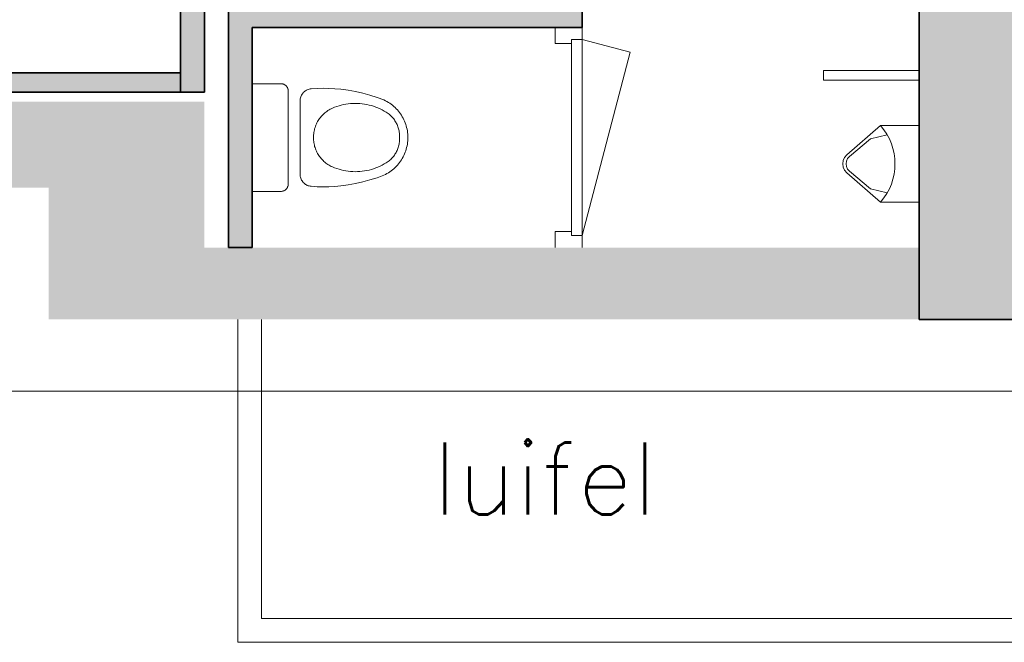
# Model space of a CAD drawing. Header units: millimetres. Extents: x -13022 to 1371524, y -38729 to 632593.
# Tile 329 of 381: x 833377 to 837492, y 570483 to 573086. Entities that reach past the tile are written whole.
import ezdxf

# ---------------------------------------------------------------- set-up
doc = ezdxf.new("R2010")
doc.units = ezdxf.units.MM
doc.header["$LTSCALE"] = 35
for name, color, linetype, lineweight in [('A LIJN 1', 1, 'Continuous', 20), ('A LIJN 2', 2, 'Continuous', 35), ('A LIJN 5', 5, 'Continuous', 13), ('A LIJN 9', 252, 'Continuous', 18), ('B95 tekst', 7, 'Continuous', 25)]:
    doc.layers.add(name, color=color, linetype=linetype, lineweight=lineweight)
doc.styles.add('Algemeen', font='simplex.shx', dxfattribs={"height": 2.5})

msp = doc.modelspace()

# ---------------------------------------------------------------- hatches: boundary and pattern name
at = {"layer": 'A LIJN 2'}
h = msp.add_hatch(color=256, dxfattribs=at)
h.dxf.hatch_style = 1
h.paths.add_polyline_path([(833155.363, 572742.862), (825088.354, 572742.862), (825088.354, 572382.862), (833155.363, 572382.862)], flags=16)
h.paths.add_polyline_path([(824448.355, 572382.862), (824448.355, 572337.862), (825088.354, 572337.862), (825088.354, 572382.862), (833498.358, 572382.862), (834049.372, 572742.862), (824448.355, 572742.862)])
msp.add_hatch(color=256, dxfattribs=at).paths.add_polyline_path([(833498.358, 572382.862), (834049.372, 572742.862), (834149.37, 572742.862), (834149.37, 572132.862), (837036.367, 572132.862), (837036.367, 572132.862), (837136.366, 572132.862), (837136.366, 571832.863), (833498.358, 571832.863)])
at = {"layer": 'A LIJN 9', "ltscale": 0.1}
h = msp.add_hatch(color=256, dxfattribs=at)
h.dxf.hatch_style = 1
h.paths.add_polyline_path([(837536.367, 582182.86), (837136.366, 582182.86), (837136.366, 571832.863), (837536.367, 571832.863)])
h = msp.add_hatch(color=256, dxfattribs=at)
h.dxf.hatch_style = 1
h.paths.add_polyline_path([(820370.36, 578842.863), (812606.361, 578842.862), (812536.361, 578842.862), (812536.361, 572862.862), (800626.36, 572862.862), (800626.36, 581292.862), (812536.361, 581292.862), (812536.361, 580162.862), (812606.361, 580162.862), (812606.361, 581292.862), (812606.361, 581362.862), (800626.36, 581362.862), (800626.36, 581792.862), (800626.36, 581862.862), (799008.375, 581862.861), (799008.375, 581792.861), (800556.361, 581792.862), (800556.361, 572862.862), (797448.361, 572862.862), (797448.361, 572862.861), (797448.361, 572782.862), (834049.372, 572782.862), (834049.371, 572862.862), (812606.361, 572862.862), (812606.361, 578772.862), (820370.36, 578772.863)])
h = msp.add_hatch(color=256, dxfattribs=at)
h.dxf.hatch_style = 1
h.paths.add_polyline_path([(834149.362, 577402.862), (834049.364, 577402.862), (834049.371, 572862.862), (834049.372, 572862.862), (834049.372, 572782.862), (834149.37, 572782.862)])
h = msp.add_hatch(color=256, dxfattribs=at)
h.dxf.hatch_style = 1
h.paths.add_polyline_path([(836186.365, 576732.861), (836086.366, 576732.861), (836086.366, 576132.864), (834749.365, 576132.864), (834749.365, 577402.861), (834349.363, 577402.861), (834349.363, 577402.862), (834249.365, 577402.862), (834249.372, 572132.862), (834349.371, 572132.862), (834349.371, 573052.862), (835728.369, 573052.862), (835728.369, 573152.862), (834349.371, 573152.862), (834349.367, 574072.862), (835728.369, 574072.862), (835728.369, 575032.862), (836124.51, 575032.858), (836124.51, 575132.858), (835728.369, 575132.862), (835628.37, 575132.862), (835628.37, 574172.862), (834349.367, 574172.862), (834349.367, 575052.862), (834794.37, 575052.862), (834794.37, 575152.862), (834349.367, 575152.862), (834349.367, 576032.864), (836186.365, 576032.864)])
h.paths.add_polyline_path([(834629.366, 577282.861), (834349.363, 577282.861), (834349.363, 576132.864), (834629.366, 576132.864)], flags=16)

# ---------------------------------------------------------------- linework, layer by layer
at = {"layer": 'A LIJN 1', "linetype": 'Continuous'}
for p, q in [((836932.198, 572587.279), (837001.637, 572604.07)), ((836844.615, 572513.445), (836932.198, 572587.279)), ((836830.397, 572482.862), (836832.068, 572494.305)), ((836832.068, 572471.419), (836830.397, 572482.862)), ((836832.068, 572494.305), (836836.944, 572504.791)), ((836836.944, 572504.791), (836844.615, 572513.445)), ((836836.944, 572460.933), (836832.068, 572471.419)), ((836844.615, 572452.279), (836836.944, 572460.933)), ((836844.615, 572452.279), (836932.198, 572378.445)), ((836932.198, 572378.445), (837001.637, 572361.654)), ((834288.358, 571832.863), (834288.358, 570482.861)), ((834388.361, 570582.862), (834388.361, 571832.863)), ((833198.362, 571532.862), (837836.37, 571532.862)), ((838788.362, 570582.862), (834388.361, 570582.862)), ((834288.358, 570482.861), (838888.364, 570482.861))]:
    msp.add_line(p, q, dxfattribs=at)
at = {"layer": 'A LIJN 1'}
msp.add_lwpolyline([(837136.366, 572322.862), (836974.637, 572322.862), (836833.619, 572445.078), (836824.301, 572455.833), (836818.39, 572468.777), (836816.365, 572482.862), (836818.39, 572496.947), (836824.301, 572509.891), (836833.619, 572520.646), (836974.637, 572642.862), (837136.366, 572642.862)], close=True, dxfattribs=at)
at = {"layer": 'A LIJN 1', "linetype": 'Continuous', "extrusion": (0, 0, -1)}
msp.add_ellipse((836791.303, 572482.862), major_axis=(-172.063, 172.063), ratio=1, start_param=1.6386528, end_param=3.07373607, dxfattribs=at)
at = {"layer": 'A LIJN 1', "linetype": 'Continuous'}
for points, invisible_edges in [([(834499.368, 572397.862), (834349.371, 572817.862), (834499.368, 572787.862)], 3), ([(834499.368, 572787.862), (834349.371, 572817.862), (834469.37, 572817.862)], 13), ([(834499.368, 572397.862), (834349.371, 572367.862), (834349.371, 572817.862)], 13), ([(834469.37, 572817.862), (834471.723, 572817.77), (834474.062, 572817.493)], 12), ([(834478.639, 572816.394), (834474.062, 572817.493), (834476.373, 572817.033)], 1), ([(834482.988, 572814.592), (834478.639, 572816.394), (834480.852, 572815.579)], 1), ([(834482.988, 572814.592), (834485.044, 572813.441), (834488.851, 572810.674)], 14), ([(834485.044, 572813.441), (834487.005, 572812.133), (834488.851, 572810.674)], 12), ([(834494.947, 572803.537), (834488.851, 572810.674), (834493.639, 572805.496)], 3), ([(834488.851, 572810.674), (834492.182, 572807.346), (834493.639, 572805.496)], 13), ([(834488.851, 572810.674), (834490.583, 572809.075), (834492.182, 572807.346)], 12), ([(834496.099, 572801.482), (834497.9, 572797.133), (834494.947, 572803.537)], 3), ([(834496.099, 572801.482), (834497.087, 572799.343), (834497.9, 572797.133)], 12), ([(834498.998, 572792.555), (834497.9, 572797.133), (834498.541, 572794.866)], 1), ([(834498.998, 572792.555), (834499.277, 572790.216), (834499.368, 572787.862)], 12), ([(834595.217, 572796.683), (834549.372, 572746.855), (834549.543, 572750.983)], 13), ([(834565.5, 572783.633), (834553.583, 572766.934), (834562.578, 572780.711)], 3), ([(834555.395, 572770.646), (834557.508, 572774.195), (834553.583, 572766.934)], 2), ([(834557.508, 572774.195), (834559.908, 572777.558), (834562.578, 572780.711)], 12), ([(834583.12, 572794.14), (834587.08, 572795.32), (834565.5, 572783.633)], 14), ([(834583.12, 572794.14), (834565.5, 572783.633), (834579.271, 572792.637)], 3), ([(834568.651, 572786.303), (834579.271, 572792.637), (834565.5, 572783.633)], 3), ([(834568.651, 572786.303), (834572.012, 572788.705), (834579.271, 572792.637)], 14), ([(834575.559, 572790.821), (834579.271, 572792.637), (834572.012, 572788.705)], 2), ([(834595.217, 572796.683), (834587.08, 572795.32), (834591.12, 572796.17)], 1), ([(834595.217, 572796.683), (834620.024, 572798.284), (834648.706, 572692.44)], 14), ([(834620.024, 572798.284), (834644.876, 572798.886), (834661.199, 572702.427)], 14), ([(834620.024, 572798.284), (834656.9, 572699.267), (834652.735, 572695.936)], 13), ([(834620.024, 572798.284), (834661.199, 572702.427), (834656.9, 572699.267)], 13), ([(834620.024, 572798.284), (834652.735, 572695.936), (834648.706, 572692.44)], 13), ([(834665.621, 572705.412), (834644.876, 572798.886), (834670.156, 572708.216)], 3), ([(834674.803, 572710.836), (834644.876, 572798.886), (834679.552, 572713.265)], 3), ([(834665.621, 572705.412), (834661.199, 572702.427), (834644.876, 572798.886)], 14), ([(834679.552, 572713.265), (834644.876, 572798.886), (834669.729, 572798.486)], 13), ([(834674.803, 572710.836), (834670.156, 572708.216), (834644.876, 572798.886)], 14), ([(834669.729, 572798.486), (834694.547, 572797.086), (834693.426, 572719.226)], 14), ([(834669.729, 572798.486), (834693.426, 572719.226), (834684.397, 572715.502)], 13), ([(834679.552, 572713.265), (834669.729, 572798.486), (834684.397, 572715.502)], 3), ([(834694.547, 572797.086), (834702.6, 572722.58), (834693.426, 572719.226)], 13), ([(834711.9, 572725.558), (834702.6, 572722.58), (834694.547, 572797.086)], 14), ([(834711.9, 572725.558), (834694.547, 572797.086), (834719.293, 572794.687)], 13), ([(834711.9, 572725.558), (834719.293, 572794.687), (834721.319, 572728.157)], 3), ([(834730.833, 572730.37), (834721.319, 572728.157), (834719.293, 572794.687)], 14), ([(834730.833, 572730.37), (834719.293, 572794.687), (834740.427, 572732.195)], 3), ([(834750.101, 572790.673), (834740.427, 572732.195), (834719.293, 572794.687)], 3), ([(834750.101, 572790.673), (834750.089, 572733.629), (834740.427, 572732.195)], 13), ([(834750.101, 572790.673), (834759.802, 572734.669), (834750.089, 572733.629)], 13), ([(834780.695, 572785.259), (834759.802, 572734.669), (834750.101, 572790.673)], 3), ([(834769.548, 572735.314), (834759.802, 572734.669), (834780.695, 572785.259)], 14), ([(834769.548, 572735.314), (834780.695, 572785.259), (834779.314, 572735.562)], 3), ([(834780.695, 572785.259), (834789.079, 572735.413), (834779.314, 572735.562)], 13), ([(834780.695, 572785.259), (834811.01, 572778.455), (834789.079, 572735.413)], 14), ([(834798.834, 572734.868), (834789.079, 572735.413), (834811.01, 572778.455)], 14), ([(834798.834, 572734.868), (834811.01, 572778.455), (834808.553, 572733.927)], 3), ([(834811.01, 572778.455), (834818.231, 572732.592), (834808.553, 572733.927)], 13), ([(834840.982, 572770.277), (834818.231, 572732.592), (834811.01, 572778.455)], 3), ([(834840.982, 572770.277), (834827.844, 572730.865), (834818.231, 572732.592)], 13), ([(834840.982, 572770.277), (834837.381, 572728.748), (834827.844, 572730.865)], 13), ([(834846.823, 572726.246), (834837.381, 572728.748), (834840.982, 572770.277)], 14), ([(834846.823, 572726.246), (834840.982, 572770.277), (834870.55, 572760.74)], 13), ([(834617.296, 572649.767), (834549.372, 572746.855), (834619.631, 572654.563)], 3), ([(834617.296, 572649.767), (834615.156, 572644.881), (834549.372, 572746.855)], 14), ([(834609.937, 572629.763), (834608.606, 572624.596), (834549.372, 572746.855)], 14), ([(834611.471, 572634.871), (834609.937, 572629.763), (834549.372, 572746.855)], 14), ([(834549.372, 572438.869), (834549.372, 572746.855), (834605.078, 572592.862)], 14), ([(834607.488, 572619.381), (834549.372, 572746.855), (834608.606, 572624.596)], 3), ([(834619.631, 572654.563), (834549.372, 572746.855), (834622.156, 572659.261)], 3), ([(834606.577, 572614.125), (834605.882, 572608.836), (834549.372, 572746.855)], 14), ([(834615.156, 572644.881), (834613.21, 572639.913), (834549.372, 572746.855)], 14), ([(834634.092, 572676.922), (834630.842, 572672.691), (834549.372, 572746.855)], 14), ([(834607.488, 572619.381), (834606.577, 572614.125), (834549.372, 572746.855)], 14), ([(834637.506, 572681.02), (834549.372, 572746.855), (834641.084, 572684.976)], 3), ([(834624.872, 572663.853), (834622.156, 572659.261), (834549.372, 572746.855)], 14), ([(834549.372, 572746.855), (834644.819, 572688.785), (834641.084, 572684.976)], 13), ([(834549.372, 572746.855), (834648.706, 572692.44), (834644.819, 572688.785)], 13), ([(834637.506, 572681.02), (834634.092, 572676.922), (834549.372, 572746.855)], 14), ([(834627.767, 572668.332), (834549.372, 572746.855), (834630.842, 572672.691)], 3), ([(834549.372, 572746.855), (834605.131, 572598.196), (834605.078, 572592.862)], 13), ([(834611.471, 572634.871), (834549.372, 572746.855), (834613.21, 572639.913)], 3), ([(834549.372, 572746.855), (834605.882, 572608.836), (834605.398, 572603.524)], 13), ([(834627.767, 572668.332), (834624.872, 572663.853), (834549.372, 572746.855)], 14), ([(834549.372, 572746.855), (834605.398, 572603.524), (834605.131, 572598.196)], 13), ([(834549.543, 572750.983), (834550.054, 572755.082), (834553.583, 572766.934)], 14), ([(834550.901, 572759.126), (834553.583, 572766.934), (834550.054, 572755.082)], 3), ([(834552.08, 572763.085), (834553.583, 572766.934), (834550.901, 572759.126)], 2), ([(834846.823, 572726.246), (834870.55, 572760.74), (834856.157, 572723.363)], 3), ([(834865.362, 572720.103), (834856.157, 572723.363), (834870.55, 572760.74)], 14), ([(834865.362, 572720.103), (834870.55, 572760.74), (834874.429, 572716.471)], 3), ([(834899.652, 572749.865), (834874.429, 572716.471), (834870.55, 572760.74)], 3), ([(834899.652, 572749.865), (834883.344, 572712.474), (834874.429, 572716.471)], 13), ([(834899.652, 572749.865), (834905.939, 572746.761), (834883.344, 572712.474)], 14), ([(834892.088, 572708.118), (834883.344, 572712.474), (834905.939, 572746.761)], 14), ([(834892.088, 572708.118), (834905.939, 572746.761), (834912.096, 572743.404)], 13), ([(834918.112, 572739.802), (834892.088, 572708.118), (834912.096, 572743.404)], 3), ([(834900.644, 572703.411), (834892.088, 572708.118), (834918.112, 572739.802)], 14), ([(834900.644, 572703.411), (834918.112, 572739.802), (834923.979, 572735.959)], 13), ([(834900.644, 572703.411), (834923.979, 572735.959), (834909.006, 572698.36)], 3), ([(834923.979, 572735.959), (834929.685, 572731.882), (834909.006, 572698.36)], 14), ([(834935.22, 572727.578), (834909.006, 572698.36), (834929.685, 572731.882)], 3), ([(834917.154, 572692.973), (834909.006, 572698.36), (834935.22, 572727.578)], 14), ([(834940.576, 572723.054), (834917.154, 572692.973), (834935.22, 572727.578)], 3), ([(834940.576, 572723.054), (834945.745, 572718.316), (834917.154, 572692.973)], 14), ([(834920.82, 572690.162), (834917.154, 572692.973), (834945.745, 572718.316)], 14), ([(834920.82, 572690.162), (834945.745, 572718.316), (834924.368, 572687.208)], 3), ([(834950.72, 572713.374), (834924.368, 572687.208), (834945.745, 572718.316)], 3), ([(834950.72, 572713.374), (834927.801, 572684.118), (834924.368, 572687.208)], 13), ([(834955.492, 572708.234), (834927.801, 572684.118), (834950.72, 572713.374)], 3), ([(834955.492, 572708.234), (834931.108, 572680.894), (834927.801, 572684.118)], 13), ([(834955.492, 572708.234), (834960.05, 572702.906), (834931.108, 572680.894)], 14), ([(834934.282, 572677.543), (834931.108, 572680.894), (834960.05, 572702.906)], 14), ([(834934.282, 572677.543), (834960.05, 572702.906), (834964.391, 572697.398)], 13), ([(834934.282, 572677.543), (834964.391, 572697.398), (834937.326, 572674.07)], 3), ([(834964.391, 572697.398), (834968.504, 572691.719), (834937.326, 572674.07)], 14), ([(834940.229, 572670.479), (834937.326, 572674.07), (834968.504, 572691.719)], 14), ([(834940.229, 572670.479), (834968.504, 572691.719), (834942.991, 572666.777)], 3), ([(834942.991, 572666.777), (834968.504, 572691.719), (834972.383, 572685.878)], 13), ([(834942.991, 572666.777), (834972.383, 572685.878), (834945.6, 572662.969)], 3), ([(834976.022, 572679.885), (834945.6, 572662.969), (834972.383, 572685.878)], 3), ([(834948.061, 572659.061), (834945.6, 572662.969), (834976.022, 572679.885)], 14), ([(834948.061, 572659.061), (834976.022, 572679.885), (834979.421, 572673.75)], 13), ([(834948.061, 572659.061), (834979.421, 572673.75), (834950.365, 572655.059)], 3), ([(834982.565, 572667.483), (834950.365, 572655.059), (834979.421, 572673.75)], 3), ([(834982.565, 572667.483), (834952.513, 572650.97), (834950.365, 572655.059)], 13), ([(834985.452, 572661.093), (834952.513, 572650.97), (834982.565, 572667.483)], 3), ([(834985.452, 572661.093), (834954.496, 572646.8), (834952.513, 572650.97)], 13), ([(834985.452, 572661.093), (834988.081, 572654.592), (834954.496, 572646.8)], 14), ([(834954.496, 572646.8), (834988.081, 572654.592), (834956.312, 572642.554)], 3), ([(834957.96, 572638.241), (834956.312, 572642.554), (834988.081, 572654.592)], 14), ([(834957.96, 572638.241), (834988.081, 572654.592), (834990.446, 572647.99)], 13), ([(834957.96, 572638.241), (834990.446, 572647.99), (834959.436, 572633.866)], 3), ([(834990.446, 572647.99), (834992.54, 572641.298), (834959.436, 572633.866)], 14), ([(834960.741, 572629.436), (834959.436, 572633.866), (834992.54, 572641.298)], 14), ([(834960.741, 572629.436), (834992.54, 572641.298), (834994.364, 572634.527)], 13), ([(834961.87, 572624.958), (834960.741, 572629.436), (834994.364, 572634.527)], 14), ([(834961.87, 572624.958), (834994.364, 572634.527), (834995.909, 572627.687)], 13), ([(834961.87, 572624.958), (834995.909, 572627.687), (834962.82, 572620.44)], 3), ([(834997.179, 572620.791), (834962.82, 572620.44), (834995.909, 572627.687)], 3), ([(834997.179, 572620.791), (834963.594, 572615.887), (834962.82, 572620.44)], 13), ([(834997.179, 572620.791), (834964.185, 572611.308), (834963.594, 572615.887)], 13), ([(834997.179, 572620.791), (834998.167, 572613.849), (834964.185, 572611.308)], 14), ([(834998.167, 572613.849), (834964.597, 572606.708), (834964.185, 572611.308)], 13), ([(834998.167, 572613.849), (834998.876, 572606.872), (834964.597, 572606.708)], 14), ([(834964.597, 572606.708), (834998.876, 572606.872), (834964.83, 572602.096)], 3), ([(834998.876, 572606.872), (834999.3, 572599.873), (834964.83, 572602.096)], 14), ([(834549.372, 572438.869), (834605.078, 572592.862), (834605.131, 572587.528)], 13), ([(834549.372, 572438.869), (834605.131, 572587.528), (834605.398, 572582.2)], 13), ([(834605.882, 572576.888), (834549.372, 572438.869), (834605.398, 572582.2)], 3), ([(834606.577, 572571.599), (834549.372, 572438.869), (834605.882, 572576.888)], 3), ([(834606.577, 572571.599), (834607.488, 572566.343), (834549.372, 572438.869)], 14), ([(834549.372, 572438.869), (834607.488, 572566.343), (834608.606, 572561.128)], 13), ([(834962.82, 572565.284), (834995.909, 572558.037), (834961.87, 572560.766)], 3), ([(834963.594, 572569.837), (834997.179, 572564.933), (834962.82, 572565.284)], 3), ([(834962.82, 572565.284), (834997.179, 572564.933), (834995.909, 572558.037)], 13), ([(834964.185, 572574.416), (834997.179, 572564.933), (834963.594, 572569.837)], 3), ([(834964.185, 572574.416), (834964.597, 572579.016), (834998.167, 572571.875)], 14), ([(834964.185, 572574.416), (834998.167, 572571.875), (834997.179, 572564.933)], 13), ([(834964.597, 572579.016), (834964.83, 572583.628), (834998.876, 572578.852)], 14), ([(834964.597, 572579.016), (834998.876, 572578.852), (834998.167, 572571.875)], 13), ([(834964.746, 572592.863), (834964.88, 572597.479), (834999.441, 572592.862)], 14), ([(834964.746, 572592.863), (834999.441, 572592.862), (834964.88, 572588.245)], 3), ([(834964.88, 572597.479), (834964.83, 572602.096), (834999.3, 572599.873)], 14), ([(834964.88, 572588.245), (834999.3, 572585.851), (834964.83, 572583.628)], 3), ([(834999.3, 572585.851), (834998.876, 572578.852), (834964.83, 572583.628)], 14), ([(834999.441, 572592.862), (834964.88, 572597.479), (834999.3, 572599.873)], 3), ([(834999.441, 572592.862), (834999.3, 572585.851), (834964.88, 572588.245)], 14), ([(834549.372, 572438.869), (834608.606, 572561.128), (834609.937, 572555.962)], 13), ([(834611.471, 572550.853), (834549.372, 572438.869), (834609.937, 572555.962)], 3), ([(834611.471, 572550.853), (834613.21, 572545.811), (834549.372, 572438.869)], 14), ([(834615.156, 572540.843), (834549.372, 572438.869), (834613.21, 572545.811)], 3), ([(834617.296, 572535.957), (834549.372, 572438.869), (834615.156, 572540.843)], 3), ([(834619.631, 572531.161), (834549.372, 572438.869), (834617.296, 572535.957)], 3), ([(834619.631, 572531.161), (834622.156, 572526.463), (834549.372, 572438.869)], 14), ([(834549.372, 572438.869), (834622.156, 572526.463), (834624.872, 572521.871)], 13), ([(834627.767, 572517.392), (834549.372, 572438.869), (834624.872, 572521.871)], 3), ([(834942.991, 572518.947), (834945.6, 572522.755), (834972.383, 572499.846)], 14), ([(834948.061, 572526.663), (834976.022, 572505.839), (834945.6, 572522.755)], 3), ([(834972.383, 572499.846), (834945.6, 572522.755), (834976.022, 572505.839)], 3), ([(834979.421, 572511.974), (834948.061, 572526.663), (834950.365, 572530.665)], 13), ([(834979.421, 572511.974), (834976.022, 572505.839), (834948.061, 572526.663)], 14), ([(834982.565, 572518.242), (834950.365, 572530.665), (834952.513, 572534.754)], 13), ([(834982.565, 572518.242), (834979.421, 572511.974), (834950.365, 572530.665)], 14), ([(834985.452, 572524.631), (834952.513, 572534.754), (834954.496, 572538.924)], 13), ([(834985.452, 572524.631), (834982.565, 572518.242), (834952.513, 572534.754)], 14), ([(834956.312, 572543.17), (834988.081, 572531.132), (834954.496, 572538.924)], 3), ([(834985.452, 572524.631), (834954.496, 572538.924), (834988.081, 572531.132)], 3), ([(834956.312, 572543.17), (834957.96, 572547.483), (834988.081, 572531.132)], 14), ([(834990.446, 572537.734), (834957.96, 572547.483), (834959.436, 572551.858)], 13), ([(834990.446, 572537.734), (834988.081, 572531.132), (834957.96, 572547.483)], 14), ([(834992.54, 572544.426), (834959.436, 572551.858), (834960.741, 572556.288)], 13), ([(834992.54, 572544.426), (834990.446, 572537.734), (834959.436, 572551.858)], 14), ([(834994.364, 572551.198), (834960.741, 572556.288), (834961.87, 572560.766)], 13), ([(834992.54, 572544.426), (834960.741, 572556.288), (834994.364, 572551.198)], 3), ([(834994.364, 572551.198), (834961.87, 572560.766), (834995.909, 572558.037)], 3), ([(834627.767, 572517.392), (834630.842, 572513.033), (834549.372, 572438.869)], 14), ([(834634.092, 572508.802), (834549.372, 572438.869), (834630.842, 572513.033)], 3), ([(834634.092, 572508.802), (834637.506, 572504.705), (834549.372, 572438.869)], 14), ([(834549.372, 572438.869), (834637.506, 572504.705), (834641.084, 572500.748)], 13), ([(834644.819, 572496.939), (834549.372, 572438.869), (834641.084, 572500.748)], 3), ([(834644.819, 572496.939), (834648.706, 572493.284), (834549.372, 572438.869)], 14), ([(834648.706, 572493.284), (834620.024, 572387.44), (834595.22, 572389.041)], 13), ([(834648.706, 572493.284), (834652.735, 572489.788), (834620.024, 572387.44)], 14), ([(834656.9, 572486.457), (834620.024, 572387.44), (834652.735, 572489.788)], 3), ([(834656.9, 572486.457), (834661.199, 572483.297), (834620.024, 572387.44)], 14), ([(834644.876, 572386.839), (834620.024, 572387.44), (834661.199, 572483.297)], 14), ([(834644.876, 572386.839), (834661.199, 572483.297), (834665.621, 572480.312)], 13), ([(834644.876, 572386.839), (834665.621, 572480.312), (834670.156, 572477.508)], 13), ([(834892.088, 572477.606), (834900.644, 572482.313), (834918.112, 572445.922)], 14), ([(834900.644, 572482.313), (834909.006, 572487.364), (834923.979, 572449.765)], 14), ([(834918.112, 572445.922), (834900.644, 572482.313), (834923.979, 572449.765)], 3), ([(834917.158, 572492.751), (834935.22, 572458.146), (834909.006, 572487.364)], 3), ([(834909.006, 572487.364), (834929.685, 572453.842), (834923.979, 572449.765)], 13), ([(834909.006, 572487.364), (834935.22, 572458.146), (834929.685, 572453.842)], 13), ([(834917.158, 572492.751), (834920.82, 572495.562), (834945.745, 572467.408)], 14), ([(834940.576, 572462.671), (834935.22, 572458.146), (834917.158, 572492.751)], 14), ([(834940.576, 572462.671), (834917.158, 572492.751), (834945.745, 572467.408)], 3), ([(834920.82, 572495.562), (834924.368, 572498.516), (834945.745, 572467.408)], 14), ([(834927.801, 572501.606), (834950.72, 572472.35), (834924.368, 572498.516)], 3), ([(834950.72, 572472.35), (834945.745, 572467.408), (834924.368, 572498.516)], 14), ([(834931.108, 572504.83), (834955.492, 572477.49), (834927.801, 572501.606)], 3), ([(834927.801, 572501.606), (834955.492, 572477.49), (834950.72, 572472.35)], 13), ([(834931.108, 572504.83), (834934.282, 572508.181), (834960.05, 572482.818)], 14), ([(834931.108, 572504.83), (834960.05, 572482.818), (834955.492, 572477.49)], 13), ([(834964.391, 572488.326), (834934.282, 572508.181), (834937.326, 572511.655)], 13), ([(834960.05, 572482.818), (834934.282, 572508.181), (834964.391, 572488.326)], 3), ([(834968.504, 572494.005), (834937.326, 572511.655), (834940.229, 572515.245)], 13), ([(834968.504, 572494.005), (834964.391, 572488.326), (834937.326, 572511.655)], 14), ([(834942.991, 572518.947), (834968.504, 572494.005), (834940.229, 572515.245)], 3), ([(834942.991, 572518.947), (834972.383, 572499.846), (834968.504, 572494.005)], 13), ([(834674.803, 572474.889), (834644.876, 572386.839), (834670.156, 572477.508)], 3), ([(834674.803, 572474.889), (834679.552, 572472.459), (834644.876, 572386.839)], 14), ([(834644.876, 572386.839), (834679.552, 572472.459), (834669.729, 572387.238)], 3), ([(834679.552, 572472.459), (834684.393, 572470.222), (834669.729, 572387.238)], 14), ([(834669.729, 572387.238), (834684.393, 572470.222), (834693.426, 572466.498)], 13), ([(834694.547, 572388.639), (834669.729, 572387.238), (834693.426, 572466.498)], 14), ([(834694.547, 572388.639), (834693.426, 572466.498), (834702.6, 572463.144)], 13), ([(834694.547, 572388.639), (834702.6, 572463.144), (834711.9, 572460.166)], 13), ([(834694.547, 572388.639), (834711.9, 572460.166), (834719.29, 572391.037)], 3), ([(834711.9, 572460.166), (834721.319, 572457.568), (834719.29, 572391.037)], 14), ([(834719.29, 572391.037), (834721.319, 572457.568), (834730.833, 572455.354)], 13), ([(834719.29, 572391.037), (834730.833, 572455.354), (834740.427, 572453.529)], 13), ([(834719.29, 572391.037), (834740.427, 572453.529), (834750.101, 572395.051)], 3), ([(834740.427, 572453.529), (834750.089, 572452.095), (834750.101, 572395.051)], 14), ([(834750.101, 572395.051), (834750.089, 572452.095), (834759.802, 572451.055)], 13), ([(834780.695, 572400.465), (834750.101, 572395.051), (834759.802, 572451.055)], 14), ([(834780.695, 572400.465), (834759.802, 572451.055), (834769.548, 572450.41)], 13), ([(834780.695, 572400.465), (834769.548, 572450.41), (834779.314, 572450.162)], 13), ([(834789.079, 572450.311), (834780.695, 572400.465), (834779.314, 572450.162)], 3), ([(834811.01, 572407.269), (834780.695, 572400.465), (834789.079, 572450.311)], 14), ([(834811.01, 572407.269), (834789.079, 572450.311), (834798.834, 572450.856)], 13), ([(834811.01, 572407.269), (834798.834, 572450.856), (834808.553, 572451.797)], 13), ([(834811.01, 572407.269), (834808.553, 572451.797), (834818.231, 572453.132)], 13), ([(834811.01, 572407.269), (834818.231, 572453.132), (834840.982, 572415.447)], 3), ([(834827.844, 572454.86), (834840.982, 572415.447), (834818.231, 572453.132)], 3), ([(834827.844, 572454.86), (834837.381, 572456.976), (834840.982, 572415.447)], 14), ([(834840.982, 572415.447), (834837.381, 572456.976), (834846.823, 572459.478)], 13), ([(834840.982, 572415.447), (834846.823, 572459.478), (834870.55, 572424.984)], 3), ([(834870.55, 572424.984), (834846.823, 572459.478), (834856.157, 572462.361)], 13), ([(834870.55, 572424.984), (834856.157, 572462.361), (834865.362, 572465.622)], 13), ([(834870.55, 572424.984), (834865.362, 572465.622), (834874.429, 572469.253)], 13), ([(834870.55, 572424.984), (834874.429, 572469.253), (834899.656, 572435.859)], 3), ([(834899.656, 572435.859), (834874.429, 572469.253), (834883.344, 572473.25)], 13), ([(834892.088, 572477.606), (834905.939, 572438.964), (834883.344, 572473.25)], 3), ([(834905.939, 572438.964), (834899.656, 572435.859), (834883.344, 572473.25)], 14), ([(834892.088, 572477.606), (834912.096, 572442.32), (834905.939, 572438.964)], 13), ([(834892.088, 572477.606), (834918.112, 572445.922), (834912.096, 572442.32)], 13), ([(834499.368, 572397.862), (834469.37, 572367.862), (834349.371, 572367.862)], 13), ([(834499.368, 572397.862), (834499.277, 572395.508), (834498.998, 572393.169)], 12), ([(834549.372, 572438.869), (834595.22, 572389.041), (834549.543, 572434.741)], 3), ([(834550.054, 572430.642), (834549.543, 572434.741), (834553.583, 572418.79)], 14), ([(834550.901, 572426.599), (834550.054, 572430.642), (834553.583, 572418.79)], 14), ([(834550.901, 572426.599), (834553.583, 572418.79), (834552.08, 572422.639)], 1), ([(834562.578, 572405.014), (834553.583, 572418.79), (834565.5, 572402.092)], 3), ([(834555.395, 572415.079), (834553.583, 572418.79), (834557.508, 572411.529)], 2), ([(834559.908, 572408.167), (834557.508, 572411.529), (834562.578, 572405.014)], 2), ([(834583.12, 572391.584), (834579.271, 572393.087), (834565.5, 572402.092)], 14), ([(834583.12, 572391.584), (834565.5, 572402.092), (834587.08, 572390.404)], 3), ([(834565.5, 572402.092), (834579.271, 572393.087), (834568.651, 572399.421)], 3), ([(834572.012, 572397.019), (834568.651, 572399.421), (834579.271, 572393.087)], 14), ([(834474.062, 572368.231), (834471.723, 572367.955), (834469.37, 572367.862)], 12), ([(834478.639, 572369.33), (834476.373, 572368.691), (834474.062, 572368.231)], 12), ([(834482.988, 572371.132), (834480.852, 572370.146), (834478.639, 572369.33)], 12), ([(834485.044, 572372.283), (834482.988, 572371.132), (834488.851, 572375.05)], 14), ([(834488.851, 572375.05), (834487.005, 572373.592), (834485.044, 572372.283)], 12), ([(834493.639, 572380.228), (834488.851, 572375.05), (834494.947, 572382.187)], 3), ([(834493.639, 572380.228), (834492.182, 572378.379), (834488.851, 572375.05)], 14), ([(834492.182, 572378.379), (834490.583, 572376.649), (834488.851, 572375.05)], 12), ([(834496.099, 572384.242), (834494.947, 572382.187), (834497.9, 572388.592)], 14), ([(834497.9, 572388.592), (834497.087, 572386.382), (834496.099, 572384.242)], 12), ([(834498.998, 572393.169), (834498.541, 572390.859), (834497.9, 572388.592)], 12), ([(834572.012, 572397.019), (834579.271, 572393.087), (834575.559, 572394.903)], 1), ([(834591.12, 572389.554), (834587.08, 572390.404), (834595.22, 572389.041)], 2)]:
    msp.add_3dface(points, dxfattribs=dict(at, invisible_edges=invisible_edges))
at = {"layer": 'A LIJN 2'}
for p, q in [((837136.366, 582182.86), (837136.366, 571832.863)), ((834049.364, 577402.862), (834049.372, 572782.862)), ((834149.362, 577402.862), (834149.37, 572782.862)), ((834249.365, 577402.862), (834249.372, 572132.862)), ((835728.369, 573052.862), (835728.369, 573152.862)), ((835728.369, 573052.862), (834349.363, 573052.862)), ((834349.371, 572132.862), (834349.371, 573052.862)), ((812606.361, 572862.862), (834049.372, 572862.862)), ((834049.372, 572782.862), (834049.372, 572862.862)), ((797448.361, 572782.862), (834049.372, 572782.862)), ((834149.37, 572782.862), (834049.372, 572782.862)), ((834349.371, 572132.862), (834249.372, 572132.862)), ((837536.367, 571832.863), (837136.366, 571832.863))]:
    msp.add_line(p, q, dxfattribs=at)
at = {"layer": 'A LIJN 5', "linetype": 'Continuous'}
for p, q in [((835683.37, 572199.867), (835683.37, 572985.864)), ((835728.369, 572182.865), (835728.369, 573002.863)), ((835728.369, 573002.863), (835928.365, 572949.274)), ((835928.365, 572949.274), (835728.369, 572182.862)), ((837136.366, 572872.862), (836736.368, 572872.862)), ((836736.368, 572872.862), (836736.368, 572832.862)), ((836736.368, 572832.862), (837136.366, 572832.862))]:
    msp.add_line(p, q, dxfattribs=at)
for points, invisible_edges in [([(835614.37, 572985.864), (835683.37, 573002.863), (835614.37, 573052.862)], 3), ([(835728.369, 573052.862), (835683.37, 573002.863), (835728.369, 573002.863)], 1), ([(835683.37, 572985.864), (835683.37, 573002.863), (835614.37, 572985.864)], 2), ([(835614.37, 572199.867), (835683.37, 572182.865), (835614.37, 572132.866)], 3), ([(835683.37, 572199.867), (835683.37, 572182.865), (835614.37, 572199.867)], 2), ([(835728.369, 572132.866), (835683.37, 572182.865), (835728.369, 572182.865)], 1)]:
    msp.add_3dface(points, dxfattribs=dict(at, invisible_edges=invisible_edges))

# ---------------------------------------------------------------- texts
at = {"layer": 'B95 tekst', "style": 'Algemeen'}
msp.add_text('luifel', height=300, dxfattribs=at).set_placement((835102.579, 571017.739))

doc.saveas('drawing.dxf')
